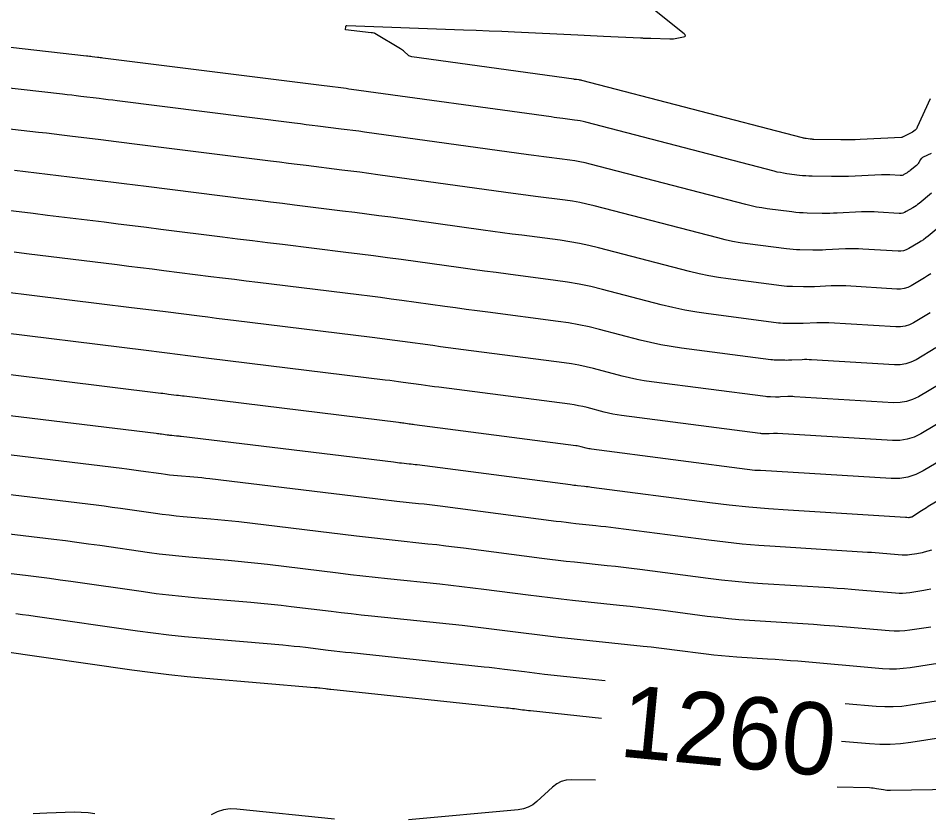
# Model space of a CAD drawing. Extents: x 658976 to 668726, y 639543 to 647196.
# Drawn here: x 661907.9 to 661983.5, y 642373.8 to 642439.8 of the extents above; entities that cross this region are included whole.
import ezdxf

# ---------------------------------------------------------------- set-up
doc = ezdxf.new("R2010")
doc.units = 0
for name, color, linetype in [('Ex_Contour Labels', 7, 'Continuous'), ('Ex_Major Contours', 7, 'Continuous'), ('Ex_Minor Contours', 7, 'Continuous')]:
    doc.layers.add(name, color=color, linetype=linetype)

msp = doc.modelspace()

# ---------------------------------------------------------------- linework, layer by layer
at = {"layer": 'Ex_Major Contours'}
for points in [[(661983.69, 642428.592), (661983.031, 642428.287), (661982.966, 642428.25), (661982.908, 642428.206), (661982.858, 642428.153), (661982.815, 642428.091), (661982.66, 642427.828), (661982.619, 642427.764), (661982.573, 642427.705), (661982.522, 642427.649), (661982.466, 642427.598), (661981.955, 642427.172), (661981.893, 642427.122), (661981.829, 642427.075), (661981.763, 642427.031), (661981.696, 642426.989), (661981.421, 642426.827), (661981.351, 642426.792), (661981.278, 642426.769), (661981.203, 642426.757), (661981.125, 642426.756), (661980.254, 642426.809), (661980.083, 642426.817), (661979.911, 642426.82), (661979.74, 642426.819), (661979.568, 642426.813), (661976.84, 642426.685), (661976.484, 642426.671), (661976.128, 642426.663), (661975.771, 642426.66), (661975.415, 642426.664), (661973.807, 642426.691), (661973.542, 642426.699), (661973.278, 642426.715), (661973.014, 642426.738), (661972.75, 642426.768), (661971.697, 642426.906), (661971.435, 642426.944), (661971.174, 642426.991), (661970.915, 642427.045), (661970.657, 642427.108), (661955.035, 642431.174), (661954.798, 642431.232), (661954.56, 642431.282), (661954.321, 642431.325), (661954.08, 642431.36), (661953.114, 642431.486), (661952.872, 642431.517), (661952.631, 642431.55), (661952.389, 642431.582), (661952.148, 642431.615), (661935.584, 642433.904), (661935.358, 642433.935), (661935.132, 642433.965), (661934.906, 642433.994), (661934.679, 642434.022), (661933.774, 642434.133), (661933.548, 642434.161), (661933.321, 642434.189), (661933.095, 642434.217), (661932.869, 642434.246), (661914.934, 642436.505), (661914.822, 642436.519), (661914.711, 642436.533), (661914.6, 642436.547), (661914.488, 642436.561), (661914.042, 642436.615), (661913.931, 642436.629), (661913.82, 642436.642), (661913.708, 642436.655), (661913.597, 642436.668), (661896.815, 642438.568)], [(661984.076, 642412.433), (661982.43, 642411.463), (661982.011, 642411.254), (661981.575, 642411.113), (661981.123, 642411.04), (661980.654, 642411.035), (661973.766, 642411.454), (661973.573, 642411.463), (661973.379, 642411.467), (661973.186, 642411.466), (661972.993, 642411.459), (661972.124, 642411.418), (661971.978, 642411.413), (661971.833, 642411.409), (661971.687, 642411.408), (661971.541, 642411.41), (661970.958, 642411.42), (661970.813, 642411.424), (661970.667, 642411.433), (661970.522, 642411.445), (661970.378, 642411.462), (661962.976, 642412.427), (661962.111, 642412.554), (661961.251, 642412.707), (661960.397, 642412.887), (661959.547, 642413.094), (661956.16, 642413.976), (661955.31, 642414.183), (661954.456, 642414.363), (661953.596, 642414.516), (661952.73, 642414.642), (661946.885, 642415.403), (661945.994, 642415.52), (661945.103, 642415.639), (661944.213, 642415.759), (661943.322, 642415.881), (661939.761, 642416.373), (661938.871, 642416.494), (661937.98, 642416.612), (661937.088, 642416.727), (661936.197, 642416.838), (661927.806, 642417.869), (661926.831, 642417.989), (661925.857, 642418.11), (661924.883, 642418.232), (661923.908, 642418.354), (661920.012, 642418.845), (661919.038, 642418.967), (661918.064, 642419.089), (661917.089, 642419.21), (661916.115, 642419.33), (661908.609, 642420.252), (661907.567, 642420.379)], [(661983.704, 642395.641), (661983.101, 642395.477), (661982.951, 642395.438), (661982.801, 642395.404), (661982.649, 642395.374), (661982.496, 642395.348), (661981.883, 642395.252), (661981.73, 642395.233), (661981.577, 642395.224), (661981.423, 642395.223), (661981.268, 642395.232), (661979.678, 642395.371), (661979.361, 642395.397), (661979.044, 642395.422), (661978.727, 642395.444), (661978.41, 642395.465), (661970.752, 642395.939), (661969.371, 642396.037), (661967.992, 642396.157), (661966.615, 642396.301), (661965.241, 642396.469), (661957.507, 642397.477), (661957.096, 642397.529), (661956.684, 642397.579), (661956.271, 642397.626), (661955.858, 642397.671), (661954.207, 642397.846), (661953.794, 642397.891), (661953.382, 642397.939), (661952.97, 642397.989), (661952.558, 642398.041), (661942.948, 642399.293), (661942.498, 642399.35), (661942.047, 642399.405), (661941.596, 642399.457), (661941.144, 642399.506), (661939.337, 642399.696), (661938.885, 642399.744), (661938.434, 642399.794), (661937.983, 642399.846), (661937.531, 642399.9), (661923.827, 642401.567), (661923.492, 642401.606), (661923.155, 642401.642), (661922.819, 642401.675), (661922.483, 642401.706), (661921.135, 642401.82), (661920.799, 642401.851), (661920.463, 642401.887), (661920.127, 642401.927), (661919.792, 642401.973), (661918.102, 642402.215), (661917.708, 642402.271), (661917.314, 642402.324), (661916.92, 642402.375), (661916.526, 642402.424), (661902.296, 642404.157)], [(661956.327, 642381.673), (661950.443, 642382.297), (661950.276, 642382.315), (661950.11, 642382.334), (661949.943, 642382.354), (661949.777, 642382.375), (661949.113, 642382.462), (661948.947, 642382.483), (661948.781, 642382.503), (661948.614, 642382.522), (661948.448, 642382.54), (661933.87, 642384.074), (661933.756, 642384.086), (661933.642, 642384.099), (661933.528, 642384.112), (661933.414, 642384.126), (661932.959, 642384.181), (661932.845, 642384.194), (661932.731, 642384.207), (661932.617, 642384.218), (661932.502, 642384.228), (661923.482, 642384.994), (661921.942, 642385.136), (661920.405, 642385.3), (661918.87, 642385.486), (661917.337, 642385.694), (661906.353, 642387.268)], [(661985.387, 642380.21), (661981.99, 642379.682), (661981.14, 642379.576), (661980.288, 642379.522), (661979.435, 642379.519), (661978.579, 642379.568), (661976.237, 642379.772)]]:
    msp.add_lwpolyline(points, dxfattribs=at)
at = {"layer": 'Ex_Minor Contours'}
for points in [[(661983.615, 642433.132), (661982.535, 642430.772), (661982.46, 642430.639), (661982.367, 642430.524), (661982.255, 642430.427), (661982.125, 642430.349), (661981.302, 642429.939), (661981.286, 642429.932), (661981.269, 642429.924), (661981.221, 642429.901), (661981.219, 642429.9), (661981.217, 642429.9), (661977.783, 642429.738), (661977.385, 642429.723), (661976.987, 642429.714), (661976.588, 642429.711), (661976.19, 642429.714), (661973.96, 642429.752), (661973.879, 642429.755), (661973.799, 642429.759), (661973.718, 642429.766), (661973.638, 642429.776), (661973.317, 642429.818), (661973.238, 642429.829), (661973.158, 642429.843), (661973.079, 642429.86), (661973.001, 642429.879), (661954.692, 642434.645), (661954.637, 642434.658), (661954.582, 642434.67), (661954.527, 642434.68), (661954.471, 642434.688), (661954.248, 642434.717), (661954.192, 642434.724), (661954.136, 642434.732), (661954.08, 642434.739), (661954.025, 642434.747), (661940.596, 642436.602), (661940.501, 642436.622), (661940.413, 642436.656), (661940.331, 642436.703), (661940.256, 642436.763), (661939.966, 642437.031), (661939.893, 642437.096), (661939.816, 642437.157), (661939.736, 642437.213), (661939.653, 642437.266), (661937.526, 642438.546), (661937.503, 642438.558), (661937.479, 642438.568), (661937.455, 642438.576), (661937.43, 642438.581), (661937.326, 642438.596), (661937.301, 642438.6), (661937.275, 642438.603), (661937.249, 642438.606), (661937.223, 642438.609), (661935.068, 642438.842), (661935.067, 642438.842), (661935.076, 642438.845), (661935.079, 642438.846), (661935.08, 642438.85), (661935.095, 642439.125), (661935.103, 642439.166), (661935.122, 642439.195), (661935.152, 642439.211), (661935.193, 642439.215), (661944.884, 642438.855), (661945.938, 642438.815), (661946.993, 642438.772), (661948.047, 642438.726), (661949.101, 642438.678), (661954.354, 642438.431), (661954.89, 642438.405), (661955.427, 642438.38), (661955.963, 642438.354), (661956.499, 642438.328), (661959.577, 642438.179), (661959.647, 642438.175), (661959.717, 642438.172), (661959.787, 642438.169), (661959.857, 642438.167), (661960.138, 642438.156), (661960.209, 642438.154), (661960.279, 642438.151), (661960.349, 642438.149), (661960.419, 642438.147), (661962.004, 642438.097), (661962.148, 642438.097), (661962.291, 642438.105), (661962.433, 642438.122), (661962.574, 642438.147), (661963.138, 642438.266), (661963.247, 642438.304), (661963.293, 642438.356), (661963.276, 642438.423), (661963.195, 642438.506), (661956.299, 642444.045)], [(661983.711, 642425.296), (661982.69, 642424.444), (661982.566, 642424.344), (661982.438, 642424.25), (661982.307, 642424.161), (661982.172, 642424.078), (661981.623, 642423.754), (661981.483, 642423.685), (661981.338, 642423.638), (661981.187, 642423.613), (661981.031, 642423.612), (661979.291, 642423.717), (661978.948, 642423.734), (661978.605, 642423.741), (661978.262, 642423.738), (661977.919, 642423.727), (661975.897, 642423.632), (661975.583, 642423.619), (661975.269, 642423.612), (661974.955, 642423.61), (661974.64, 642423.613), (661973.383, 642423.634), (661973.069, 642423.644), (661972.756, 642423.662), (661972.443, 642423.69), (661972.131, 642423.726), (661970.077, 642423.994), (661969.633, 642424.059), (661969.19, 642424.138), (661968.751, 642424.23), (661968.314, 642424.337), (661955.378, 642427.704), (661954.96, 642427.806), (661954.539, 642427.895), (661954.115, 642427.97), (661953.689, 642428.032), (661951.98, 642428.255), (661951.552, 642428.311), (661951.125, 642428.368), (661950.698, 642428.425), (661950.271, 642428.484), (661936.668, 642430.363), (661936.185, 642430.429), (661935.701, 642430.493), (661935.217, 642430.556), (661934.733, 642430.616), (661932.797, 642430.854), (661932.313, 642430.913), (661931.828, 642430.974), (661931.344, 642431.034), (661930.86, 642431.095), (661916.136, 642432.949), (661915.759, 642432.997), (661915.381, 642433.044), (661915.004, 642433.091), (661914.626, 642433.137), (661913.116, 642433.323), (661912.738, 642433.369), (661912.36, 642433.414), (661911.983, 642433.458), (661911.605, 642433.502), (661895.622, 642435.311)], [(661984.956, 642422.994), (661983.426, 642421.715), (661983.24, 642421.566), (661983.048, 642421.425), (661982.85, 642421.292), (661982.648, 642421.167), (661981.825, 642420.681), (661981.615, 642420.577), (661981.397, 642420.507), (661981.171, 642420.47), (661980.937, 642420.468), (661978.02, 642420.645), (661977.659, 642420.662), (661977.298, 642420.669), (661976.937, 642420.667), (661976.576, 642420.655), (661974.954, 642420.578), (661974.682, 642420.568), (661974.41, 642420.562), (661974.138, 642420.56), (661973.865, 642420.562), (661972.777, 642420.58), (661972.505, 642420.589), (661972.234, 642420.605), (661971.963, 642420.629), (661971.693, 642420.66), (661968.457, 642421.082), (661967.83, 642421.174), (661967.207, 642421.285), (661966.587, 642421.415), (661965.971, 642421.566), (661955.721, 642424.233), (661955.121, 642424.38), (661954.517, 642424.507), (661953.909, 642424.615), (661953.298, 642424.705), (661950.846, 642425.024), (661950.233, 642425.104), (661949.62, 642425.186), (661949.007, 642425.268), (661948.395, 642425.352), (661937.753, 642426.823), (661937.012, 642426.924), (661936.271, 642427.022), (661935.529, 642427.117), (661934.787, 642427.21), (661931.819, 642427.574), (661931.077, 642427.666), (661930.336, 642427.758), (661929.594, 642427.85), (661928.852, 642427.944), (661917.339, 642429.394), (661916.696, 642429.475), (661916.052, 642429.555), (661915.408, 642429.635), (661914.764, 642429.714), (661912.189, 642430.031), (661911.545, 642430.109), (661910.901, 642430.186), (661910.257, 642430.261), (661909.613, 642430.335), (661896.856, 642431.779)], [(661983.657, 642418.6), (661983.394, 642418.422), (661983.124, 642418.255), (661982.027, 642417.608), (661981.747, 642417.469), (661981.456, 642417.375), (661981.155, 642417.327), (661980.842, 642417.324), (661976.602, 642417.581), (661976.297, 642417.596), (661975.992, 642417.602), (661975.687, 642417.6), (661975.382, 642417.59), (661974.01, 642417.525), (661973.78, 642417.516), (661973.551, 642417.511), (661973.321, 642417.509), (661973.091, 642417.511), (661972.171, 642417.527), (661971.941, 642417.534), (661971.712, 642417.548), (661971.483, 642417.568), (661971.254, 642417.594), (661966.837, 642418.17), (661966.028, 642418.288), (661965.223, 642418.432), (661964.423, 642418.601), (661963.628, 642418.794), (661956.064, 642420.763), (661955.282, 642420.954), (661954.495, 642421.119), (661953.704, 642421.26), (661952.907, 642421.377), (661949.712, 642421.793), (661948.913, 642421.897), (661948.114, 642422.004), (661947.316, 642422.112), (661946.518, 642422.221), (661938.837, 642423.282), (661937.839, 642423.418), (661936.84, 642423.551), (661935.841, 642423.679), (661934.841, 642423.804), (661930.842, 642424.295), (661929.842, 642424.418), (661928.843, 642424.542), (661927.843, 642424.667), (661926.844, 642424.793), (661918.542, 642425.838), (661917.632, 642425.953), (661916.722, 642426.066), (661915.813, 642426.179), (661914.903, 642426.291), (661911.263, 642426.739), (661910.353, 642426.849), (661909.442, 642426.958), (661908.532, 642427.064), (661907.621, 642427.169)], [(661983.6, 642415.344), (661982.228, 642414.536), (661981.879, 642414.362), (661981.516, 642414.244), (661981.139, 642414.184), (661980.748, 642414.18), (661975.184, 642414.518), (661974.935, 642414.529), (661974.686, 642414.534), (661974.437, 642414.533), (661974.187, 642414.524), (661973.067, 642414.472), (661972.879, 642414.464), (661972.692, 642414.46), (661972.504, 642414.459), (661972.316, 642414.46), (661971.564, 642414.473), (661971.377, 642414.479), (661971.19, 642414.49), (661971.003, 642414.506), (661970.816, 642414.528), (661965.217, 642415.258), (661964.225, 642415.403), (661963.239, 642415.579), (661962.259, 642415.786), (661961.284, 642416.023), (661956.407, 642417.293), (661955.443, 642417.527), (661954.474, 642417.732), (661953.498, 642417.906), (661952.516, 642418.049), (661948.578, 642418.562), (661947.593, 642418.691), (661946.609, 642418.822), (661945.625, 642418.955), (661944.641, 642419.09), (661939.71, 642419.771), (661938.56, 642419.928), (661937.41, 642420.08), (661936.259, 642420.228), (661935.107, 642420.372), (661929.84, 642421.019), (661928.595, 642421.172), (661927.35, 642421.327), (661926.105, 642421.482), (661924.86, 642421.638), (661919.745, 642422.283), (661918.569, 642422.43), (661917.393, 642422.577), (661916.217, 642422.723), (661915.041, 642422.868), (661910.336, 642423.446), (661909.16, 642423.589), (661907.983, 642423.73), (661906.806, 642423.867)], [(661984.552, 642409.522), (661982.632, 642408.39), (661982.143, 642408.146), (661981.634, 642407.982), (661981.107, 642407.897), (661980.56, 642407.891), (661972.348, 642408.39), (661972.21, 642408.397), (661972.073, 642408.4), (661971.936, 642408.399), (661971.798, 642408.394), (661971.181, 642408.365), (661971.077, 642408.361), (661970.974, 642408.359), (661970.87, 642408.358), (661970.766, 642408.359), (661970.352, 642408.366), (661970.249, 642408.369), (661970.145, 642408.375), (661970.042, 642408.384), (661969.939, 642408.396), (661960.487, 642409.628), (661959.873, 642409.718), (661959.262, 642409.827), (661958.656, 642409.955), (661958.053, 642410.102), (661955.649, 642410.728), (661955.046, 642410.875), (661954.439, 642411.002), (661953.829, 642411.111), (661953.215, 642411.201), (661944.861, 642412.288), (661944.229, 642412.371), (661943.598, 642412.455), (661942.967, 642412.54), (661942.336, 642412.627), (661939.812, 642412.975), (661939.181, 642413.061), (661938.55, 642413.145), (661937.918, 642413.226), (661937.286, 642413.305), (661925.772, 642414.72), (661925.068, 642414.806), (661924.364, 642414.894), (661923.66, 642414.982), (661922.956, 642415.07), (661920.142, 642415.424), (661919.438, 642415.513), (661918.734, 642415.601), (661918.03, 642415.688), (661917.326, 642415.775), (661906.598, 642417.093)], [(661985.028, 642406.611), (661982.834, 642405.317), (661982.275, 642405.039), (661981.693, 642404.851), (661981.091, 642404.754), (661980.466, 642404.747), (661970.93, 642405.327), (661970.848, 642405.331), (661970.767, 642405.332), (661970.685, 642405.332), (661970.604, 642405.329), (661970.237, 642405.312), (661970.176, 642405.309), (661970.114, 642405.308), (661970.053, 642405.308), (661969.992, 642405.308), (661969.746, 642405.312), (661969.684, 642405.314), (661969.623, 642405.318), (661969.562, 642405.323), (661969.501, 642405.33), (661957.997, 642406.83), (661957.634, 642406.883), (661957.273, 642406.947), (661956.915, 642407.023), (661956.558, 642407.11), (661955.138, 642407.48), (661954.781, 642407.566), (661954.423, 642407.642), (661954.062, 642407.706), (661953.699, 642407.759), (661942.836, 642409.173), (661942.464, 642409.222), (661942.092, 642409.271), (661941.72, 642409.321), (661941.349, 642409.372), (661939.863, 642409.578), (661939.492, 642409.628), (661939.12, 642409.677), (661938.748, 642409.725), (661938.376, 642409.772), (661923.738, 642411.57), (661923.304, 642411.624), (661922.871, 642411.677), (661922.437, 642411.731), (661922.004, 642411.786), (661920.271, 642412.004), (661919.838, 642412.058), (661919.405, 642412.113), (661918.971, 642412.166), (661918.538, 642412.22), (661904.586, 642413.935)], [(661985.504, 642403.7), (661983.036, 642402.244), (661982.406, 642401.931), (661981.753, 642401.72), (661981.074, 642401.611), (661980.372, 642401.603), (661969.512, 642402.263), (661969.486, 642402.264), (661969.46, 642402.265), (661969.435, 642402.265), (661969.409, 642402.264), (661969.294, 642402.258), (661969.275, 642402.258), (661969.255, 642402.257), (661969.236, 642402.257), (661969.217, 642402.257), (661969.14, 642402.259), (661969.12, 642402.259), (661969.101, 642402.26), (661969.082, 642402.262), (661969.063, 642402.264), (661955.507, 642404.031), (661955.395, 642404.048), (661955.284, 642404.068), (661955.174, 642404.091), (661955.064, 642404.118), (661954.626, 642404.231), (661954.517, 642404.258), (661954.406, 642404.281), (661954.295, 642404.301), (661954.183, 642404.318), (661940.811, 642406.058), (661940.699, 642406.072), (661940.586, 642406.087), (661940.474, 642406.103), (661940.362, 642406.118), (661939.914, 642406.18), (661939.802, 642406.195), (661939.69, 642406.21), (661939.578, 642406.224), (661939.465, 642406.238), (661921.703, 642408.421), (661921.541, 642408.441), (661921.378, 642408.461), (661921.215, 642408.481), (661921.052, 642408.502), (661920.401, 642408.584), (661920.238, 642408.604), (661920.075, 642408.624), (661919.912, 642408.645), (661919.75, 642408.665), (661902.575, 642410.776)], [(661901.259, 642407.561), (661919.354, 642405.357), (661919.466, 642405.343), (661919.578, 642405.329), (661919.69, 642405.313), (661919.802, 642405.298), (661920.284, 642405.229), (661920.379, 642405.216), (661920.474, 642405.204), (661920.57, 642405.194), (661920.666, 642405.185), (661921.049, 642405.153), (661921.145, 642405.144), (661921.241, 642405.135), (661921.337, 642405.124), (661921.432, 642405.113), (661939.065, 642402.969), (661939.228, 642402.949), (661939.392, 642402.931), (661939.555, 642402.912), (661939.719, 642402.895), (661940.374, 642402.826), (661940.537, 642402.808), (661940.701, 642402.79), (661940.864, 642402.77), (661941.027, 642402.749), (661953.742, 642401.092), (661953.889, 642401.074), (661954.036, 642401.056), (661954.183, 642401.039), (661954.331, 642401.023), (661954.92, 642400.961), (661955.067, 642400.944), (661955.214, 642400.928), (661955.361, 642400.91), (661955.508, 642400.891), (661965.313, 642399.613), (661966.935, 642399.416), (661968.56, 642399.246), (661970.187, 642399.103), (661971.817, 642398.989), (661981.546, 642398.386), (661981.575, 642398.384), (661981.604, 642398.382), (661981.633, 642398.38), (661981.662, 642398.377), (661981.806, 642398.365), (661981.82, 642398.364), (661981.834, 642398.364), (661981.848, 642398.365), (661981.862, 642398.367), (661981.918, 642398.375), (661981.932, 642398.378), (661981.946, 642398.38), (661981.959, 642398.383), (661981.973, 642398.387), (661982.028, 642398.402), (661982.041, 642398.406), (661982.054, 642398.411), (661982.067, 642398.418), (661982.079, 642398.425), (661982.878, 642398.943), (661983.016, 642399.031), (661983.154, 642399.118), (661983.294, 642399.203), (661983.434, 642399.287), (661986.301, 642400.978)], [(661903.334, 642400.753), (661913.699, 642399.491), (661914.375, 642399.407), (661915.051, 642399.319), (661915.726, 642399.228), (661916.401, 642399.133), (661919.301, 642398.717), (661919.876, 642398.639), (661920.451, 642398.569), (661921.027, 642398.508), (661921.605, 642398.455), (661923.916, 642398.259), (661924.493, 642398.207), (661925.07, 642398.15), (661925.646, 642398.088), (661926.222, 642398.02), (661935.998, 642396.832), (661936.737, 642396.743), (661937.476, 642396.658), (661938.215, 642396.576), (661938.955, 642396.496), (661941.914, 642396.185), (661942.654, 642396.105), (661943.393, 642396.02), (661944.132, 642395.931), (661944.87, 642395.837), (661951.374, 642394.99), (661952.051, 642394.904), (661952.728, 642394.822), (661953.406, 642394.744), (661954.084, 642394.67), (661956.797, 642394.382), (661957.475, 642394.308), (661958.153, 642394.23), (661958.83, 642394.148), (661959.506, 642394.062), (661965.169, 642393.324), (661966.296, 642393.187), (661967.424, 642393.069), (661968.554, 642392.97), (661969.687, 642392.89), (661975.274, 642392.544), (661975.88, 642392.505), (661976.485, 642392.462), (661977.089, 642392.415), (661977.694, 642392.364), (661980.731, 642392.099), (661981.025, 642392.082), (661981.319, 642392.083), (661981.612, 642392.102), (661981.905, 642392.138), (661983.074, 642392.32), (661983.366, 642392.369), (661983.656, 642392.427)], [(661904.371, 642397.349), (661910.871, 642396.558), (661911.83, 642396.439), (661912.787, 642396.314), (661913.744, 642396.185), (661914.701, 642396.05), (661918.81, 642395.462), (661919.624, 642395.351), (661920.439, 642395.252), (661921.256, 642395.165), (661922.074, 642395.09), (661925.349, 642394.812), (661926.167, 642394.738), (661926.985, 642394.658), (661927.801, 642394.57), (661928.617, 642394.474), (661934.464, 642393.763), (661935.491, 642393.64), (661936.518, 642393.522), (661937.545, 642393.408), (661938.573, 642393.297), (661942.903, 642392.842), (661943.821, 642392.742), (661944.74, 642392.637), (661945.657, 642392.526), (661946.574, 642392.409), (661950.24, 642391.932), (661951.157, 642391.815), (661952.074, 642391.704), (661952.992, 642391.598), (661953.911, 642391.498), (661957.811, 642391.085), (661958.717, 642390.986), (661959.622, 642390.882), (661960.527, 642390.773), (661961.431, 642390.658), (661965.097, 642390.18), (661965.976, 642390.073), (661966.856, 642389.981), (661967.738, 642389.904), (661968.621, 642389.841), (661972.158, 642389.622), (661973.042, 642389.565), (661973.925, 642389.502), (661974.808, 642389.433), (661975.691, 642389.359), (661980.193, 642388.966), (661980.627, 642388.941), (661981.061, 642388.943), (661981.494, 642388.97), (661981.926, 642389.024), (661983.653, 642389.292)], [(661905.209, 642393.97), (661908.753, 642393.538), (661909.639, 642393.428), (661910.524, 642393.313), (661911.409, 642393.194), (661912.293, 642393.069), (661918.319, 642392.206), (661919.373, 642392.063), (661920.428, 642391.935), (661921.485, 642391.822), (661922.544, 642391.724), (661927.23, 642391.326), (661928.065, 642391.252), (661928.899, 642391.169), (661929.733, 642391.08), (661930.565, 642390.982), (661933.894, 642390.577), (661934.726, 642390.478), (661935.559, 642390.382), (661936.392, 642390.289), (661937.226, 642390.2), (661944.751, 642389.408), (661945.419, 642389.335), (661946.087, 642389.259), (661946.754, 642389.178), (661947.42, 642389.094), (661950.086, 642388.746), (661950.752, 642388.662), (661951.419, 642388.581), (661952.087, 642388.504), (661952.755, 642388.431), (661959.791, 642387.686), (661960.441, 642387.615), (661961.092, 642387.54), (661961.742, 642387.461), (661962.391, 642387.379), (661965.024, 642387.035), (661965.656, 642386.958), (661966.288, 642386.892), (661966.922, 642386.837), (661967.556, 642386.792), (661970.096, 642386.635), (661970.731, 642386.594), (661971.366, 642386.548), (661972, 642386.499), (661972.634, 642386.446), (661979.655, 642385.833), (661980.23, 642385.8), (661980.804, 642385.802), (661981.376, 642385.839), (661981.948, 642385.91), (661984.231, 642386.265)], [(661907.73, 642390.384), (661908.261, 642390.315), (661908.792, 642390.243), (661909.323, 642390.169), (661917.828, 642388.95), (661919.121, 642388.774), (661920.416, 642388.617), (661921.714, 642388.479), (661923.013, 642388.359), (661929.866, 642387.777), (661930.341, 642387.735), (661930.815, 642387.688), (661931.289, 642387.637), (661931.762, 642387.582), (661933.654, 642387.352), (661934.127, 642387.295), (661934.601, 642387.24), (661935.074, 642387.188), (661935.548, 642387.137), (661946.599, 642385.974), (661947.017, 642385.929), (661947.434, 642385.881), (661947.85, 642385.831), (661948.267, 642385.778), (661949.931, 642385.561), (661950.348, 642385.508), (661950.764, 642385.457), (661951.181, 642385.409), (661951.599, 642385.364), (661956.629, 642384.831)], [(661976.538, 642382.925), (661979.117, 642382.7), (661979.832, 642382.66), (661980.546, 642382.662), (661981.258, 642382.707), (661981.969, 642382.796), (661984.809, 642383.237)], [(661955.838, 642376.55), (661953.82, 642376.572), (661953.389, 642376.539), (661952.988, 642376.429), (661952.616, 642376.242), (661952.273, 642375.978), (661950.963, 642374.77), (661950.621, 642374.501), (661950.25, 642374.297), (661949.849, 642374.159), (661949.42, 642374.086), (661940.311, 642373.261)], [(661985.539, 642375.764), (661980.307, 642375.688), (661980.162, 642375.69), (661980.017, 642375.698), (661979.873, 642375.714), (661979.729, 642375.737), (661979.156, 642375.843), (661979.013, 642375.867), (661978.869, 642375.885), (661978.724, 642375.897), (661978.579, 642375.904), (661975.874, 642375.975)], [(661934.153, 642373.304), (661926.067, 642374.15), (661925.504, 642374.165), (661924.96, 642374.093), (661924.436, 642373.932), (661923.93, 642373.683)], [(661914.273, 642373.745), (661913.714, 642373.833), (661913.149, 642373.879), (661912.58, 642373.883), (661910.291, 642373.811), (661909.719, 642373.787), (661909.148, 642373.753)]]:
    msp.add_lwpolyline(points, dxfattribs=at)

# ---------------------------------------------------------------- texts
at = {"layer": 'Ex_Contour Labels'}
msp.add_text('1260', height=6, rotation=354.54496, dxfattribs=at).set_placement((661957.701, 642378.528))

doc.saveas('drawing.dxf')
